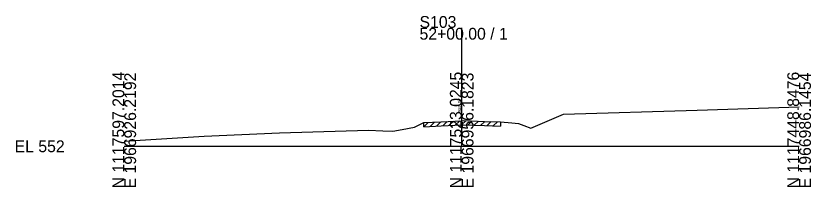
# Model space of a CAD drawing. Extents: x -26 to 163, y -10 to 45020.
# Drawn here: x -25.7 to 162.8, y 11990.3 to 12031 of the extents above; entities that cross this region are included whole.
import ezdxf

# ---------------------------------------------------------------- set-up
doc = ezdxf.new("R2010")
doc.units = 0
for name, color, linetype in [('RD_GPK_XS_Cell', 7, 'Continuous'), ('RD_XS_ExGround', 7, 'Continuous'), ('RD_XS_ExPaveRet', 7, 'Continuous'), ('RD_XS_TX_Elev_EX', 7, 'Continuous')]:
    doc.layers.add(name, color=color, linetype=linetype)

msp = doc.modelspace()

# ---------------------------------------------------------------- linework, layer by layer
at = {"layer": 'RD_GPK_XS_Cell'}
for p, q in [((80, 12000), (80, 12028.11)), ((0, 12000), (80, 12000)), ((80, 12000), (160, 12000))]:
    msp.add_line(p, q, dxfattribs=at)
at = {"layer": 'RD_XS_ExGround'}
for p, q in [((104.1, 12007.61), (135.79, 12008.61)), ((135.79, 12008.61), (160, 12009.37)), ((70.99, 12005.61), (75.14, 12005.83)), ((75.14, 12005.83), (80, 12006.07)), ((80, 12006.07), (80.44, 12006.09)), ((80.44, 12006.09), (85.44, 12005.91)), ((85.44, 12005.91), (89.23, 12005.78)), ((89.23, 12005.78), (91.9, 12005.56)), ((99.19, 12005.49), (104.1, 12007.61)), ((63.67, 12003.61), (65.87, 12004)), ((65.87, 12004), (68.79, 12004.51)), ((68.79, 12004.51), (70.06, 12005.19)), ((70.06, 12005.19), (70.99, 12005.61)), ((91.9, 12005.56), (93.5, 12005.43)), ((93.5, 12005.43), (94.7, 12004.97)), ((94.7, 12004.97), (96.41, 12004.28)), ((96.41, 12004.28), (99.19, 12005.49)), ((0, 12001.19), (18.93, 12002.4)), ((18.93, 12002.4), (36.78, 12003.22)), ((36.78, 12003.22), (44.69, 12003.45)), ((44.69, 12003.45), (57.92, 12003.85)), ((57.92, 12003.85), (61.31, 12003.69)), ((61.31, 12003.69), (63.67, 12003.61))]:
    msp.add_line(p, q, dxfattribs=at)
at = {"layer": 'RD_XS_ExPaveRet'}
for p, q in [((73.99, 12004.77), (75.04, 12005.82)), ((75.49, 12004.84), (76.54, 12005.9)), ((76.99, 12004.92), (78.04, 12005.97)), ((78.49, 12004.99), (79.54, 12006.05)), ((79.99, 12005.07), (80.99, 12006.07)), ((81.49, 12005.05), (82.45, 12006.02)), ((82.99, 12005), (83.95, 12005.96)), ((84.49, 12004.94), (85.45, 12005.91)), ((85.99, 12004.89), (86.95, 12005.86)), ((87.49, 12004.84), (88.45, 12005.8)), ((89.23, 12005.78), (89.23, 12004.78)), ((70.99, 12004.61), (72.04, 12005.66)), ((70.99, 12004.61), (70.99, 12005.61)), ((70.99, 12004.61), (75.14, 12004.83)), ((72.49, 12004.69), (73.54, 12005.74)), ((75.14, 12004.83), (80, 12005.07)), ((80, 12005.07), (80.44, 12005.09)), ((80.44, 12005.09), (85.44, 12004.91)), ((85.44, 12004.91), (89.23, 12004.78))]:
    msp.add_line(p, q, dxfattribs=at)

# ---------------------------------------------------------------- texts
at = {"layer": 'RD_GPK_XS_Cell'}
for s, p in [('S103', (70, 12028.11)), ('52+00.00 / 1', (70, 12025.31)), ('EL 552', (-26, 11998.6))]:
    msp.add_text(s, height=2.8, dxfattribs=at).set_placement(p)
for s, p in [('N 1117597.2014', (0, 11990)), ('E 1966926.2192', (2.8, 11990)), ('N 1117523.0245', (80, 11990)), ('E 1966956.1823', (82.8, 11990)), ('N 1117448.8476', (160, 11990)), ('E 1966986.1454', (162.8, 11990))]:
    msp.add_text(s, height=2.8, rotation=90, dxfattribs=at).set_placement(p)
at = {"layer": 'RD_XS_TX_Elev_EX'}
msp.add_text('558.07', height=0.8, rotation=90, dxfattribs=at).set_placement((79.9, 12008.07))

doc.saveas('drawing.dxf')
